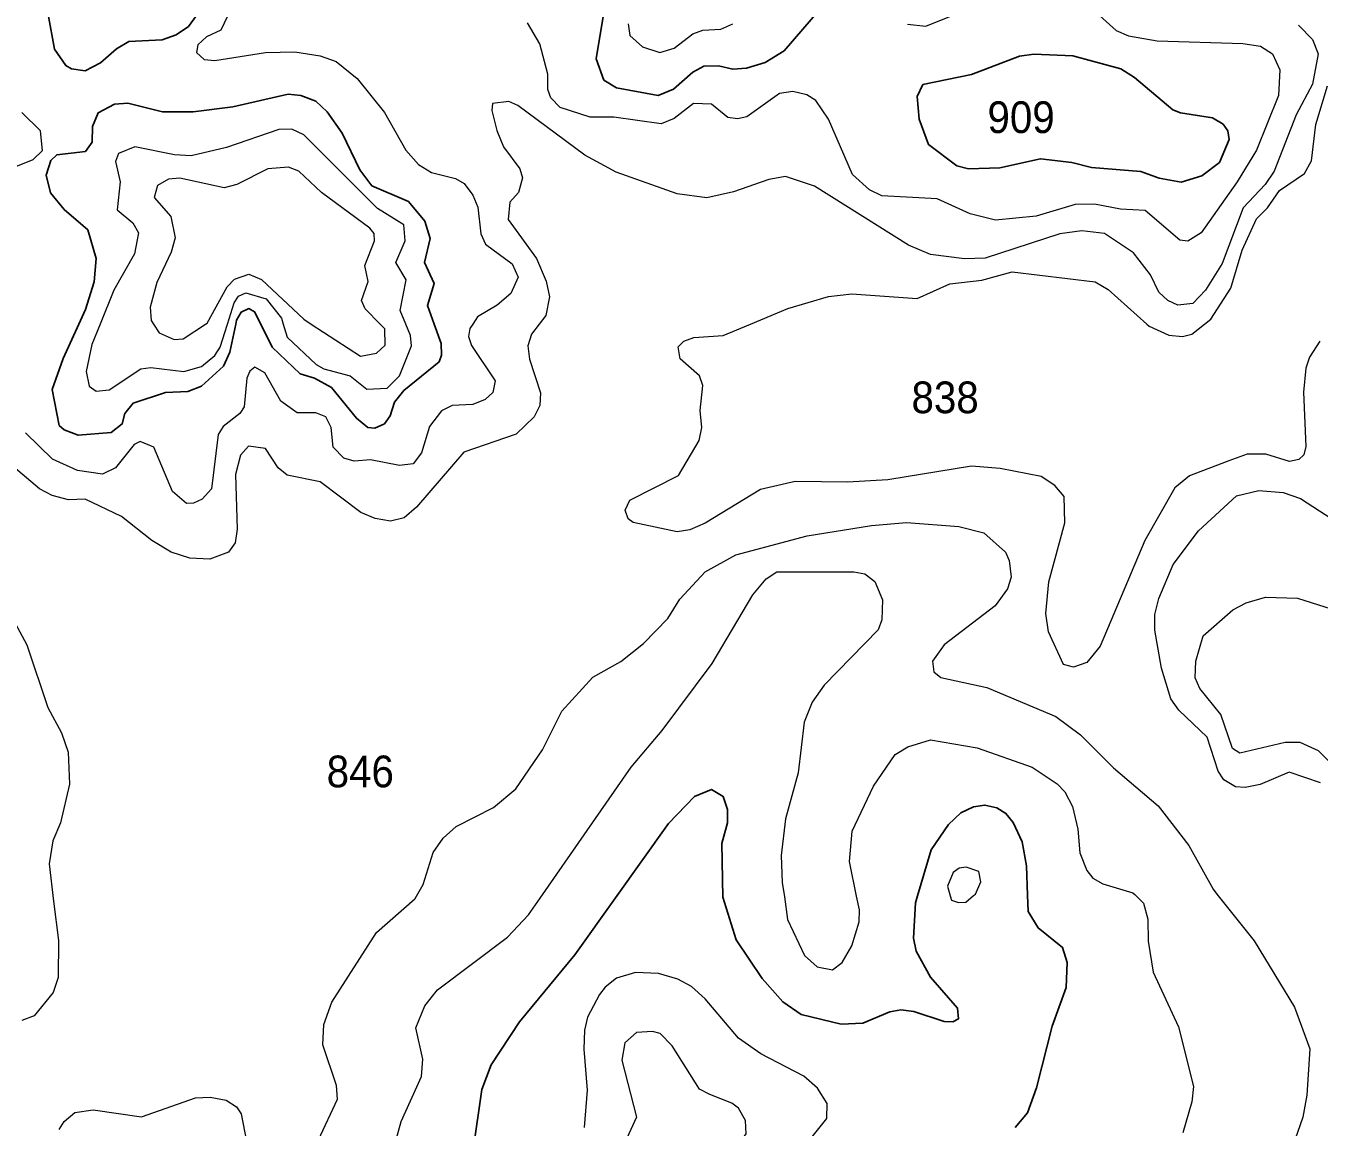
# Model space of a CAD drawing. Extents: x 473.9 to 500, y 7733.1 to 7760.8.
# Drawn here: x 481.613 to 484.875, y 7753.344 to 7756.121 of the extents above; entities that cross this region are included whole.
import ezdxf

# ---------------------------------------------------------------- set-up
doc = ezdxf.new("R2010")
doc.units = 0
doc.header["$LTSCALE"] = 0.032
doc.layers.add('1', color=7, linetype='Continuous', lineweight=25)
doc.layers.add('2', color=7, linetype='Continuous', lineweight=13)
doc.layers.add('21', color=7, linetype='Continuous')

msp = doc.modelspace()

# ---------------------------------------------------------------- linework, layer by layer
at = {"layer": '1'}
for points in [[(481.6688, 7756.1495), (481.6848, 7756.0624), (481.7136, 7756.0209), (481.7279, 7756.0129), (481.7621, 7756.008), (481.8012, 7756.0283), (481.8416, 7756.0636), (481.8727, 7756.0821), (481.9569, 7756.0859), (481.9918, 7756.0983), (482.0234, 7756.1197), (482.0634, 7756.1752)], [(483.0687, 7756.145), (483.051, 7756.0384), (483.0706, 7755.9845), (483.1024, 7755.9651), (483.2074, 7755.9456), (483.2459, 7755.9618), (483.2948, 7756.0046), (483.3231, 7756.0194), (483.3597, 7756.0207), (483.3958, 7756.0119), (483.4304, 7756.0143), (483.4775, 7756.029), (483.5254, 7756.0584), (483.6193, 7756.1677)], [(483.1002, 7753.9223), (483.2339, 7754.1093), (483.2989, 7754.1779), (483.3425, 7754.1956), (483.3715, 7754.1777), (483.3824, 7754.1452), (483.3826, 7754.1116), (483.368, 7754.0594), (483.3706, 7753.9239), (483.3706, 7753.9234), (483.4047, 7753.8158), (483.47, 7753.7188), (483.5224, 7753.6598), (483.5684, 7753.6275), (483.6693, 7753.6034), (483.7241, 7753.6059), (483.7917, 7753.635), (483.82, 7753.6399), (483.8522, 7753.6354), (483.9285, 7753.6099), (483.9506, 7753.6095), (483.965, 7753.6166), (483.9623, 7753.6439), (483.8943, 7753.7224), (483.8584, 7753.7874), (483.8518, 7753.8208), (483.8568, 7753.9098), (483.8618, 7753.927), (483.896, 7754.0436), (483.9398, 7754.1074), (483.971, 7754.1365), (484.0032, 7754.152), (484.0318, 7754.1562), (484.0618, 7754.1491), (484.0848, 7754.135), (484.103, 7754.1123), (484.1255, 7754.0633), (484.1362, 7754.0031), (484.1394, 7753.9287), (484.1411, 7753.888), (484.1657, 7753.8463), (484.2271, 7753.797), (484.2395, 7753.759), (484.2368, 7753.6963), (484.2015, 7753.5986), (484.1615, 7753.4428), (484.1389, 7753.3802), (484.1082, 7753.3427)], [(482.7407, 7753.2868), (482.763, 7753.4384), (482.786, 7753.5007), (482.8579, 7753.6095), (482.9975, 7753.7786), (483.1002, 7753.9223)]]:
    msp.add_lwpolyline(points, dxfattribs=at)
for points in [[(484.6325, 7755.8731), (484.6057, 7755.8891), (484.5246, 7755.9016), (484.5055, 7755.9095), (484.4086, 7755.991), (484.3746, 7756.0129), (484.2531, 7756.0456), (484.155, 7756.0497), (484.1188, 7756.0448), (483.9977, 7755.9986), (483.8753, 7755.973), (483.8605, 7755.9432), (483.8656, 7755.8858), (483.8896, 7755.822), (483.9609, 7755.7686), (483.9904, 7755.7604), (484.0695, 7755.7635), (484.1717, 7755.7859), (484.2505, 7755.7762), (484.3007, 7755.7636), (484.4246, 7755.7539), (484.4709, 7755.737), (484.5269, 7755.7274), (484.5786, 7755.7434), (484.6229, 7755.777), (484.6476, 7755.835), (484.6447, 7755.8565)], [(482.3441, 7755.9317), (482.3061, 7755.9456), (482.2747, 7755.949), (482.135, 7755.9172), (482.0351, 7755.9042), (481.9579, 7755.9044), (481.8697, 7755.9264), (481.8363, 7755.9241), (481.7953, 7755.9022), (481.7809, 7755.8672), (481.7804, 7755.8278), (481.7631, 7755.8045), (481.691, 7755.796), (481.6762, 7755.782), (481.664, 7755.745), (481.6754, 7755.6999), (481.7097, 7755.6582), (481.7693, 7755.6066), (481.7902, 7755.5343), (481.7853, 7755.4758), (481.7636, 7755.4059), (481.7467, 7755.369), (481.7069, 7755.2824), (481.6796, 7755.2043), (481.6972, 7755.1137), (481.7097, 7755.1021), (481.7449, 7755.0892), (481.828, 7755.0956), (481.856, 7755.1175), (481.8628, 7755.1435), (481.8834, 7755.17), (481.9652, 7755.1968), (482.0218, 7755.1992), (482.0557, 7755.2127), (482.1117, 7755.263), (482.1273, 7755.2986), (482.1423, 7755.369), (482.1444, 7755.3789), (482.1555, 7755.3992), (482.175, 7755.408), (482.1897, 7755.4004), (482.2051, 7755.369), (482.2337, 7755.3105), (482.3048, 7755.2437), (482.3408, 7755.2325), (482.3836, 7755.2094), (482.4467, 7755.1317), (482.4754, 7755.1083), (482.4926, 7755.1069), (482.5171, 7755.1175), (482.5314, 7755.1376), (482.5429, 7755.1725), (482.5665, 7755.2017), (482.6552, 7755.2742), (482.6611, 7755.2911), (482.6603, 7755.3198), (482.6426, 7755.369), (482.6258, 7755.4158), (482.6424, 7755.4713), (482.6185, 7755.5243), (482.6329, 7755.5848), (482.6195, 7755.6285), (482.5777, 7755.6786), (482.4855, 7755.7181), (482.4555, 7755.7581), (482.411, 7755.8506), (482.3729, 7755.9048)]]:
    msp.add_lwpolyline(points, close=True, dxfattribs=at)
at = {"layer": '2'}
for points in [[(484.2702, 7756.1933), (484.3624, 7756.1097), (484.3937, 7756.0962), (484.4658, 7756.0831), (484.6821, 7756.077), (484.727, 7756.0699), (484.757, 7756.0504), (484.7757, 7756.0102), (484.7722, 7755.9454), (484.7162, 7755.8077), (484.6682, 7755.7277), (484.5769, 7755.5996), (484.5435, 7755.5779), (484.5233, 7755.5806), (484.4361, 7755.6552), (484.3738, 7755.6588), (484.3084, 7755.6717), (484.2589, 7755.671), (484.1611, 7755.6411), (484.0587, 7755.6314), (483.9943, 7755.6473), (483.9112, 7755.6846), (483.7719, 7755.6926), (483.7402, 7755.7081), (483.6979, 7755.7462), (483.6374, 7755.8859)], [(482.1215, 7756.1458), (482.1045, 7756.11), (482.0687, 7756.0934), (482.0462, 7756.0737), (482.043, 7756.0544), (482.0626, 7756.0361), (482.0893, 7756.0336), (482.217, 7756.0537), (482.2909, 7756.0561), (482.3552, 7756.0455), (482.3954, 7756.0315), (482.4488, 7755.9884), (482.5176, 7755.903), (482.5716, 7755.8075), (482.6031, 7755.7715), (482.6355, 7755.751), (482.6967, 7755.7362), (482.7185, 7755.7235), (482.74, 7755.6946), (482.7527, 7755.664), (482.7605, 7755.5965), (482.7722, 7755.5707), (482.8395, 7755.5214), (482.8547, 7755.4876), (482.8359, 7755.4462), (482.8019, 7755.4168), (482.7518, 7755.3878), (482.7398, 7755.369), (482.7329, 7755.3582), (482.7295, 7755.3381), (482.7372, 7755.3147), (482.7967, 7755.226), (482.7903, 7755.1966), (482.7716, 7755.1785), (482.7404, 7755.166), (482.6881, 7755.1637), (482.6611, 7755.1507), (482.631, 7755.1107), (482.6107, 7755.0444), (482.5897, 7755.0164), (482.5552, 7755.0127), (482.4817, 7755.0269), (482.4405, 7755.0238), (482.4148, 7755.0307), (482.3881, 7755.059), (482.3827, 7755.108), (482.3693, 7755.1355), (482.3442, 7755.1451), (482.297, 7755.1452), (482.2556, 7755.1746), (482.2156, 7755.2464), (482.1907, 7755.2606), (482.1774, 7755.2501), (482.1703, 7755.2326), (482.1635, 7755.1602), (482.1529, 7755.1436), (482.1108, 7755.1104), (482.0976, 7755.0904), (482.0812, 7754.9538), (482.0574, 7754.9273)], [(483.8368, 7756.1257), (483.8829, 7756.1203), (483.9428, 7756.1452)], [(483.6374, 7755.8859), (483.6056, 7755.9329), (483.5827, 7755.9469), (483.5468, 7755.9555), (483.5136, 7755.9505), (483.4309, 7755.8916), (483.4074, 7755.8865), (483.3833, 7755.89), (483.3423, 7755.9239), (483.2969, 7755.9252), (483.2476, 7755.8876), (483.215, 7755.8745), (483.096, 7755.8912), (483.036, 7755.8911), (482.9602, 7755.9155), (482.9369, 7755.94), (482.9289, 7755.9605), (482.929, 7755.9997), (482.9094, 7756.0763), (482.8777, 7756.1288)], [(484.8221, 7756.1229), (484.8582, 7756.0872), (484.8719, 7756.0505), (484.8574, 7755.9744), (484.8169, 7755.8967), (484.7611, 7755.7546), (484.7386, 7755.7209), (484.6831, 7755.662), (484.6303, 7755.5219), (484.5879, 7755.455), (484.556, 7755.4208), (484.5185, 7755.4167), (484.4926, 7755.4287), (484.4705, 7755.4498), (484.4494, 7755.4936), (484.4062, 7755.5491), (484.3331, 7755.5973), (484.2763, 7755.6042), (484.2204, 7755.5968), (484.0323, 7755.535), (483.9798, 7755.5335), (483.8945, 7755.5446), (483.8389, 7755.5682), (483.6015, 7755.7173), (483.5283, 7755.7416), (483.4863, 7755.734), (483.3973, 7755.7025), (483.3303, 7755.6871), (483.2554, 7755.6979), (483.1019, 7755.7524), (483.0225, 7755.7949)], [(483.1321, 7756.1262), (483.1365, 7756.0969), (483.1684, 7756.0686), (483.2117, 7756.0538), (483.2479, 7756.0652), (483.2948, 7756.1015), (483.3205, 7756.1101), (483.3654, 7756.1126), (483.3955, 7756.1262)], [(483.3712, 7755.3402), (483.4408, 7755.369), (483.535, 7755.408), (483.6374, 7755.4384), (483.6964, 7755.4457), (483.8604, 7755.4337), (483.9432, 7755.4708), (484.0237, 7755.4801), (484.1005, 7755.5012), (484.3095, 7755.4757), (484.3422, 7755.4563), (484.44, 7755.369), (484.4462, 7755.3635), (484.4957, 7755.3409), (484.5303, 7755.3382), (484.5535, 7755.3435), (484.5854, 7755.369), (484.6011, 7755.3816), (484.6517, 7755.4596), (484.6805, 7755.5559), (484.7163, 7755.6344), (484.7447, 7755.662), (484.7747, 7755.7062), (484.838, 7755.7486), (484.8555, 7755.781), (484.8666, 7755.8725), (484.896, 7755.9696)], [(483.0225, 7755.7949), (482.8538, 7755.9207), (482.8307, 7755.9305), (482.7895, 7755.9257), (482.7881, 7755.9079), (482.8003, 7755.8571), (482.8177, 7755.8163), (482.8587, 7755.761), (482.8652, 7755.7379), (482.8553, 7755.7009), (482.8338, 7755.6765), (482.8291, 7755.6332), (482.9006, 7755.5343), (482.9249, 7755.4775), (482.9333, 7755.4381), (482.9239, 7755.3904), (482.9075, 7755.369), (482.8884, 7755.344), (482.8788, 7755.3143), (482.883, 7755.2805), (482.911, 7755.196), (482.9089, 7755.164), (482.8948, 7755.135), (482.8496, 7755.0915), (482.7174, 7755.0464), (482.5983, 7754.9071), (482.5672, 7754.8808), (482.5327, 7754.8718), (482.4941, 7754.8784), (482.4576, 7754.8943), (482.3548, 7754.9713), (482.2716, 7754.9881), (482.2495, 7755.0062), (482.2171, 7755.0557), (482.1747, 7755.0616), (482.1541, 7755.0387), (482.1415, 7754.9897), (482.1457, 7754.8519), (482.1406, 7754.8175), (482.1238, 7754.7939), (482.0765, 7754.7762), (482.0265, 7754.7789), (481.9795, 7754.7941), (481.9303, 7754.8229), (481.8537, 7754.8838), (481.7623, 7754.9272), (481.7206, 7754.9262), (481.6794, 7754.9371), (481.6469, 7754.9537), (481.5157, 7755.0645)], [(481.5705, 7755.7597), (481.6311, 7755.7846), (481.655, 7755.8068), (481.6495, 7755.8566), (481.6029, 7755.9027)], [(484.8762, 7755.326), (484.8501, 7755.286), (484.8408, 7755.2578), (484.8351, 7755.1977), (484.8408, 7755.0601), (484.8357, 7755.0396), (484.823, 7755.0279), (484.8, 7755.0229), (484.7399, 7755.0408), (484.6928, 7755.0414), (484.6466, 7755.0239), (484.5476, 7754.9864), (484.5104, 7754.9562), (484.4351, 7754.823), (484.3222, 7754.5572), (484.289, 7754.5156), (484.2549, 7754.5036), (484.23, 7754.5106), (484.1917, 7754.5926), (484.1855, 7754.6392), (484.1931, 7754.7189), (484.2329, 7754.8675), (484.2319, 7754.9343), (484.208, 7754.9624), (484.1734, 7754.9851), (484.0699, 7755.0052), (483.9976, 7755.0109), (483.787, 7754.9764), (483.685, 7754.9706), (483.6191, 7754.9714), (483.5532, 7754.9723), (483.4653, 7754.9518), (483.3265, 7754.8673), (483.2873, 7754.8501), (483.2553, 7754.8453), (483.1449, 7754.8691), (483.132, 7754.8781), (483.1242, 7754.9002), (483.1359, 7754.9249), (483.2591, 7754.9869), (483.311, 7755.0755), (483.3178, 7755.1081), (483.3131, 7755.151), (483.3203, 7755.2143), (483.3114, 7755.2382), (483.2631, 7755.2811), (483.2582, 7755.3119), (483.2719, 7755.3258), (483.2972, 7755.3351), (483.3712, 7755.3402)], [(482.0574, 7754.9273), (482.0355, 7754.9171), (482.0181, 7754.9169), (481.9831, 7754.9472), (481.9359, 7755.0588), (481.9011, 7755.0727), (481.8862, 7755.0656), (481.8386, 7755.0069), (481.8058, 7754.9908), (481.7431, 7755.0002), (481.6804, 7755.0281), (481.6121, 7755.0948)], [(484.8777, 7754.2124), (484.7986, 7754.2389), (484.726, 7754.2083), (484.688, 7754.2005), (484.6633, 7754.2023), (484.6341, 7754.2198), (484.6197, 7754.2419), (484.5919, 7754.3271), (484.5211, 7754.3955), (484.5005, 7754.4237), (484.4766, 7754.5011), (484.4605, 7754.5968), (484.4605, 7754.637), (484.4701, 7754.6773), (484.5064, 7754.763), (484.5706, 7754.8478), (484.6658, 7754.9357), (484.7228, 7754.9496), (484.7835, 7754.9444), (484.8278, 7754.9289), (484.9069, 7754.8776)], [(482.3644, 7753.603), (482.3843, 7753.6587), (482.4974, 7753.8351), (482.5936, 7753.9192), (482.5948, 7753.9202), (482.6145, 7753.9558), (482.6404, 7754.0362), (482.6654, 7754.073), (482.6984, 7754.102), (482.7927, 7754.1499), (482.8487, 7754.1969), (482.916, 7754.2951), (482.965, 7754.3926), (483.0427, 7754.4789), (483.1138, 7754.518), (483.1707, 7754.5639), (483.2318, 7754.6264), (483.2621, 7754.6752), (483.3263, 7754.7443), (483.4031, 7754.7873), (483.5837, 7754.8348), (483.7456, 7754.8613), (483.8341, 7754.8685), (483.9659, 7754.8585), (484.0291, 7754.8425), (484.0837, 7754.7935), (484.0931, 7754.7726), (484.0978, 7754.7307), (484.0889, 7754.7013), (484.0576, 7754.6588), (483.9289, 7754.5598), (483.8993, 7754.5191), (483.9028, 7754.4917), (483.9201, 7754.4781), (484.0367, 7754.4529), (484.2109, 7754.3795), (484.2726, 7754.3334), (484.3557, 7754.2503), (484.4683, 7754.1539), (484.546, 7754.0545), (484.6069, 7753.9438), (484.6166, 7753.9316), (484.7107, 7753.8138), (484.8125, 7753.6464), (484.8512, 7753.5414), (484.8439, 7753.4245), (484.8332, 7753.3694), (484.8077, 7753.2943)], [(482.534, 7753.2664), (482.5597, 7753.3577), (482.6104, 7753.4717), (482.6137, 7753.5153), (482.5968, 7753.5939), (482.6193, 7753.6497), (482.6514, 7753.6899), (482.8274, 7753.823), (482.8804, 7753.8789), (482.9098, 7753.9211), (483.1398, 7754.2516), (483.2174, 7754.3444), (483.3438, 7754.513), (483.4467, 7754.6865), (483.4799, 7754.7266), (483.507, 7754.7441), (483.7008, 7754.744), (483.7286, 7754.7394), (483.7543, 7754.7196), (483.7736, 7754.674), (483.7715, 7754.6235), (483.7623, 7754.5977), (483.6263, 7754.4581), (483.5962, 7754.4154), (483.5762, 7754.3652), (483.5609, 7754.2376), (483.5284, 7754.1215), (483.5181, 7754.0286), (483.5206, 7753.9611), (483.5258, 7753.9249), (483.5341, 7753.8672), (483.5769, 7753.7768), (483.6087, 7753.7478), (483.6469, 7753.7409), (483.6714, 7753.759), (483.6962, 7753.8015), (483.7142, 7753.8613), (483.7151, 7753.8919), (483.7081, 7753.926), (483.6901, 7754.0138), (483.6967, 7754.0903), (483.7508, 7754.2039), (483.8055, 7754.284), (483.8374, 7754.3033), (483.8946, 7754.3209), (484.0123, 7754.3005), (484.151, 7754.2513), (484.2138, 7754.2097), (484.2332, 7754.1894), (484.2527, 7754.1521), (484.2656, 7754.0949), (484.2707, 7754.0356), (484.2888, 7753.9909), (484.3041, 7753.972), (484.3288, 7753.9572), (484.4048, 7753.935), (484.4094, 7753.9303), (484.4312, 7753.9084), (484.4428, 7753.8686), (484.4435, 7753.8128), (484.4556, 7753.7348), (484.5196, 7753.5965), (484.5576, 7753.4461), (484.5537, 7753.4075), (484.5311, 7753.3298)], [(484.9237, 7754.2412), (484.8731, 7754.2931), (484.8268, 7754.3137), (484.7887, 7754.3136), (484.6746, 7754.2867), (484.6564, 7754.299), (484.6269, 7754.3845), (484.5735, 7754.4497), (484.5623, 7754.4773), (484.5634, 7754.5191), (484.5817, 7754.5825), (484.6571, 7754.6486), (484.6906, 7754.6659), (484.7394, 7754.6804), (484.8203, 7754.6778), (484.9736, 7754.6295)], [(481.5616, 7754.6605), (481.6157, 7754.5599), (481.6682, 7754.4023), (481.7026, 7754.3379), (481.7195, 7754.2896), (481.7227, 7754.2092), (481.7006, 7754.1112), (481.6812, 7754.0656), (481.6713, 7754.0076), (481.683, 7753.9136), (481.6954, 7753.8143), (481.6944, 7753.7209), (481.6817, 7753.6834), (481.6336, 7753.6246), (481.6026, 7753.6125)], [(483.5559, 7753.2686), (483.6331, 7753.3659), (483.6339, 7753.4037), (483.609, 7753.4423), (483.5753, 7753.4721), (483.4667, 7753.5283), (483.4104, 7753.5685), (483.326, 7753.6674), (483.2914, 7753.6988), (483.2569, 7753.7173), (483.2086, 7753.7309), (483.1507, 7753.7342), (483.1025, 7753.7197), (483.0736, 7753.6972), (483.0599, 7753.6787), (483.0293, 7753.6208), (483.0221, 7753.5886), (483.0197, 7753.5404), (483.0285, 7753.4375), (483.0213, 7753.3426)], [(482.3507, 7753.312), (482.3989, 7753.4144), (482.396, 7753.4492), (482.362, 7753.5516), (482.3644, 7753.603)], [(481.6973, 7753.3383), (481.7091, 7753.3579), (481.7363, 7753.3808), (481.7824, 7753.3874), (481.9044, 7753.3699), (482.0406, 7753.418), (482.078, 7753.4191), (482.1184, 7753.4115), (482.144, 7753.3948), (482.1561, 7753.3775), (482.1781, 7753.2643)]]:
    msp.add_lwpolyline(points, dxfattribs=at)
for points in [[(482.2193, 7755.4328), (482.2572, 7755.3842), (482.2618, 7755.369), (482.2719, 7755.3357), (482.3451, 7755.2675), (482.3648, 7755.256), (482.4308, 7755.239), (482.4728, 7755.2049), (482.5244, 7755.2075), (482.5554, 7755.2386), (482.5854, 7755.3145), (482.5827, 7755.3407), (482.5709, 7755.369), (482.5566, 7755.4035), (482.5718, 7755.4807), (482.5461, 7755.5242), (482.5691, 7755.5791), (482.5665, 7755.6195), (482.4999, 7755.661), (482.3143, 7755.8464), (482.2833, 7755.8604), (482.2506, 7755.86), (482.1192, 7755.8144), (482.03, 7755.7938), (481.9879, 7755.7962), (481.8876, 7755.8158), (481.8462, 7755.7993), (481.8386, 7755.7788), (481.8505, 7755.7282), (481.8434, 7755.6574), (481.8827, 7755.6243), (481.8969, 7755.5989), (481.8867, 7755.5464), (481.835, 7755.4549), (481.8001, 7755.369), (481.7793, 7755.3177), (481.7654, 7755.2496), (481.7723, 7755.2122), (481.7903, 7755.1999), (481.823, 7755.2035), (481.9027, 7755.2561), (481.928, 7755.2594), (482.0117, 7755.2497), (482.0561, 7755.262), (482.0897, 7755.2902), (482.103, 7755.3107), (482.1214, 7755.369), (482.1383, 7755.4228), (482.1493, 7755.4395), (482.1676, 7755.4481)], [(482.2074, 7755.4812), (482.314, 7755.3812), (482.3327, 7755.369), (482.4566, 7755.2883), (482.4969, 7755.2954), (482.5187, 7755.3161), (482.5184, 7755.3569), (482.5065, 7755.369), (482.469, 7755.4073), (482.4592, 7755.4286), (482.476, 7755.4764), (482.4677, 7755.517), (482.4925, 7755.5788), (482.4913, 7755.5975), (482.4805, 7755.6111), (482.3587, 7755.701), (482.3016, 7755.7548), (482.2755, 7755.765), (482.2235, 7755.7607), (482.1452, 7755.7215), (482.1132, 7755.7129), (482.0014, 7755.737), (481.973, 7755.7348), (481.9453, 7755.7183), (481.9361, 7755.6881), (481.9781, 7755.6408), (481.9897, 7755.5866), (481.9793, 7755.5508), (481.943, 7755.4744), (481.9262, 7755.4121), (481.929, 7755.3785), (481.9352, 7755.369), (481.9494, 7755.3472), (481.9869, 7755.3301), (482.0094, 7755.3318), (482.0661, 7755.369), (482.0699, 7755.3715), (482.1208, 7755.4634), (482.139, 7755.4825), (482.1756, 7755.4948)], [(484.0075, 7753.9318), (484.0215, 7753.9621), (484.0165, 7753.9887), (483.9843, 7753.9995), (483.9665, 7753.9968), (483.9517, 7753.9863), (483.9371, 7753.9515), (483.9443, 7753.9275), (483.9476, 7753.9165), (483.9653, 7753.91), (483.9836, 7753.9111), (484.0029, 7753.9278)], [(483.3377, 7753.4258), (483.3119, 7753.4395), (483.2431, 7753.5492), (483.2125, 7753.5797), (483.1929, 7753.5853), (483.153, 7753.5826), (483.1234, 7753.5568), (483.1157, 7753.5128), (483.1531, 7753.3693), (483.124, 7753.3064), (483.1364, 7753.2949), (483.1704, 7753.2868), (483.1998, 7753.2713), (483.2717, 7753.1984), (483.2996, 7753.1889), (483.3183, 7753.1894), (483.3351, 7753.1979), (483.4293, 7753.3271), (483.4279, 7753.3602), (483.4099, 7753.392), (483.393, 7753.4047)]]:
    msp.add_lwpolyline(points, close=True, dxfattribs=at)

# ---------------------------------------------------------------- texts
at = {"layer": '21', "width": 0.95}
for s, p in [('909', (484.0381, 7755.8509)), ('838', (483.8465, 7755.1443)), ('846', (482.3715, 7754.2009))]:
    msp.add_text(s, height=0.08, dxfattribs=at).set_placement(p)

doc.saveas('drawing.dxf')
